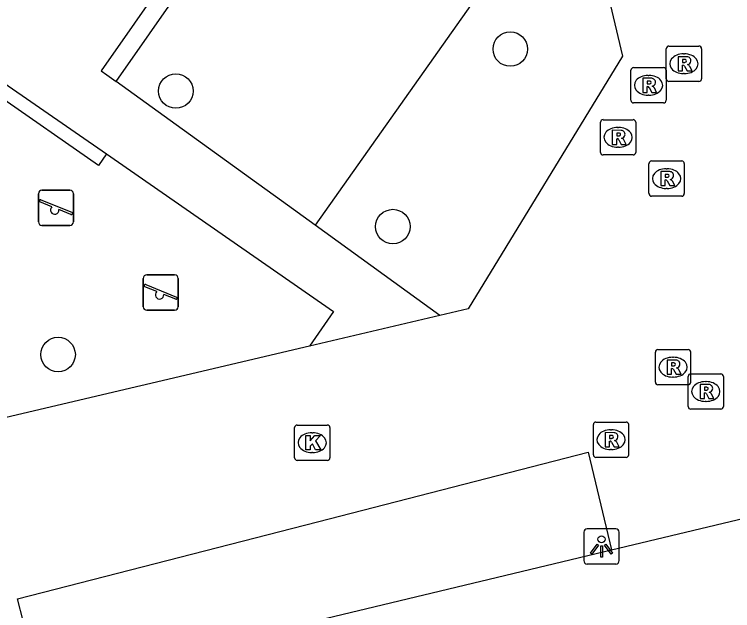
# Model space of a CAD drawing. Extents: x 158038 to 159242, y 380133 to 381214.
# Drawn here: x 158435.73 to 158456.08, y 381003.14 to 381020.02 of the extents above; entities that cross this region are included whole.
import ezdxf

# ---------------------------------------------------------------- set-up
doc = ezdxf.new("R2010")
doc.units = 0
for name, color, linetype in [('IMGEO_Boom', 7, 'Continuous'), ('IMGEO_Groenvoorziening', 7, 'Continuous'), ('IMGEO_Haag', 7, 'Continuous'), ('IMGEO_Kolk', 7, 'Continuous'), ('IMGEO_Lichtpunt', 7, 'Continuous'), ('IMGEO_Parkeervlak_open', 7, 'Continuous'), ('IMGEO_Rioolput', 7, 'Continuous'), ('IMGEO_Speelvoorziening', 7, 'Continuous'), ('IMGEO_Voetpad_open', 7, 'Continuous')]:
    doc.layers.add(name, color=color, linetype=linetype)

msp = doc.modelspace()

# ---------------------------------------------------------------- linework, layer by layer
at = {"layer": 'IMGEO_Boom'}
for centre in [(158449.782, 381019.041), (158440.303, 381017.851), (158446.454, 381014.012), (158436.966, 381010.388)]:
    msp.add_circle(centre, 0.489, dxfattribs=at)
at = {"layer": 'IMGEO_Groenvoorziening'}
msp.add_lwpolyline([(158444.953, 381028.123), (158451.072, 381023.701), (158444.25, 381014.048)], dxfattribs=at)
at = {"layer": 'IMGEO_Haag'}
for points in [[(158438.608, 381018.123), (158440.5, 381020.828), (158440.238, 381021.017), (158440.076, 381021.134)], [(158438.341, 381016.07), (158438.113, 381015.741), (158435.201, 381017.761)]]:
    msp.add_lwpolyline(points, dxfattribs=at)
at = {"layer": 'IMGEO_Kolk'}
for p, q in [((158443.669, 381007.466), (158443.669, 381008.318)), ((158443.744, 381008.392), (158444.596, 381008.392)), ((158444.67, 381008.318), (158444.67, 381007.466)), ((158444.157, 381008.172), (158444.182, 381008.172)), ((158444.18, 381007.612), (158444.155, 381007.612)), ((158444.596, 381007.392), (158443.744, 381007.392))]:
    msp.add_line(p, q, dxfattribs=at)
for points in [[(158443.669, 381007.466), (158443.669, 381008.318)], [(158443.744, 381008.392), (158444.596, 381008.392)], [(158444.67, 381008.318), (158444.67, 381007.466)], [(158443.99, 381008.092), (158444.113, 381008.092), (158444.113, 381007.941), (158444.243, 381008.092), (158444.407, 381008.092), (158444.261, 381007.941), (158444.414, 381007.692), (158444.262, 381007.692), (158444.177, 381007.856), (158444.113, 381007.789), (158444.113, 381007.692), (158443.99, 381007.692), (158443.99, 381008.092)], [(158444.596, 381007.392), (158443.744, 381007.392)]]:
    msp.add_lwpolyline(points, dxfattribs=at)
for centre, start, end in [((158443.746, 381008.316), 91.552, 178.448), ((158443.746, 381008.316), 91.552, 178.448), ((158444.594, 381008.316), 1.552, 88.448), ((158444.594, 381008.316), 1.552, 88.448), ((158443.746, 381007.468), 181.552, 268.448), ((158443.746, 381007.468), 181.552, 268.448), ((158444.594, 381007.468), 271.552, 358.448), ((158444.594, 381007.468), 271.552, 358.448)]:
    msp.add_arc(centre, 0.0765, start, end, dxfattribs=at)
for centre, major_axis, ratio, start_param, end_param in [((158444.156, 381007.892), (-0.387, 0.002), 0.722429, 4.712389, 7.853982), ((158444.181, 381007.892), (-0.39, 0.002), 0.717154, 1.570796, 4.712389)]:
    msp.add_ellipse(centre, major_axis=major_axis, ratio=ratio, start_param=start_param, end_param=end_param, dxfattribs=at)
at = {"layer": 'IMGEO_Lichtpunt'}
for p, q in [((158451.868, 381005.358), (158451.868, 381004.551)), ((158451.868, 381005.358), (158451.868, 381004.551)), ((158452.77, 381005.453), (158451.962, 381005.453)), ((158452.77, 381005.453), (158451.962, 381005.453)), ((158452.864, 381004.551), (158452.864, 381005.358)), ((158452.864, 381004.551), (158452.864, 381005.358)), ((158451.962, 381004.457), (158452.77, 381004.457)), ((158451.962, 381004.457), (158452.77, 381004.457))]:
    msp.add_line(p, q, dxfattribs=at)
for points in [[(158452.242, 381005.022), (158452.281, 381004.994), (158452.093, 381004.732), (158452.055, 381004.759), (158452.242, 381005.022)], [(158452.344, 381004.974), (158452.391, 381004.974), (158452.391, 381004.652), (158452.344, 381004.652), (158452.344, 381004.974)], [(158452.454, 381004.994), (158452.492, 381005.021), (158452.679, 381004.759), (158452.64, 381004.731), (158452.454, 381004.994)]]:
    msp.add_lwpolyline(points, dxfattribs=at)
msp.add_circle((158452.367, 381005.156), 0.0994, dxfattribs=at)
for centre, start, end in [((158451.962, 381005.358), 90, 180), ((158451.962, 381005.358), 90, 180), ((158452.77, 381005.358), 0, 90), ((158452.77, 381005.358), 0, 90), ((158451.962, 381004.551), 180, 270), ((158451.962, 381004.551), 180, 270), ((158452.77, 381004.551), 270, 0), ((158452.77, 381004.551), 270, 360)]:
    msp.add_arc(centre, 0.0946, start, end, dxfattribs=at)
at = {"layer": 'IMGEO_Parkeervlak_open'}
msp.add_lwpolyline([(158436.459, 381000.978), (158452.648, 381004.854)], dxfattribs=at)
at = {"layer": 'IMGEO_Rioolput'}
for p, q in [((158454.278, 381019.123), (158455.13, 381019.123)), ((158454.203, 381018.197), (158454.203, 381019.049)), ((158454.691, 381018.903), (158454.716, 381018.903)), ((158455.204, 381019.049), (158455.204, 381018.197)), ((158453.275, 381018.514), (158454.127, 381018.514)), ((158453.2, 381017.588), (158453.2, 381018.44)), ((158453.688, 381018.294), (158453.713, 381018.294)), ((158454.201, 381018.44), (158454.201, 381017.588)), ((158454.714, 381018.343), (158454.689, 381018.343)), ((158455.13, 381018.123), (158454.278, 381018.123)), ((158453.711, 381017.734), (158453.686, 381017.734)), ((158454.127, 381017.514), (158453.275, 381017.514)), ((158452.337, 381016.114), (158452.337, 381016.966)), ((158452.412, 381017.04), (158453.264, 381017.04)), ((158453.338, 381016.966), (158453.338, 381016.114)), ((158452.825, 381016.82), (158452.85, 381016.82)), ((158452.848, 381016.26), (158452.823, 381016.26)), ((158453.264, 381016.04), (158452.412, 381016.04)), ((158453.788, 381015.872), (158454.64, 381015.872)), ((158453.713, 381014.946), (158453.713, 381015.798)), ((158454.201, 381015.652), (158454.226, 381015.652)), ((158454.714, 381015.798), (158454.714, 381014.946)), ((158454.224, 381015.092), (158454.199, 381015.092)), ((158454.64, 381014.872), (158453.788, 381014.872)), ((158453.893, 381009.605), (158453.893, 381010.457)), ((158453.968, 381010.531), (158454.82, 381010.531)), ((158454.894, 381010.457), (158454.894, 381009.605)), ((158454.381, 381010.311), (158454.406, 381010.311)), ((158454.404, 381009.751), (158454.379, 381009.751)), ((158454.822, 381008.916), (158454.822, 381009.768)), ((158454.897, 381009.842), (158455.749, 381009.842)), ((158455.823, 381009.768), (158455.823, 381008.916)), ((158455.31, 381009.622), (158455.335, 381009.622)), ((158454.82, 381009.531), (158453.968, 381009.531)), ((158455.333, 381009.062), (158455.308, 381009.062)), ((158455.749, 381008.842), (158454.897, 381008.842)), ((158452.136, 381007.551), (158452.136, 381008.403)), ((158452.211, 381008.477), (158453.063, 381008.477)), ((158453.137, 381008.403), (158453.137, 381007.551)), ((158452.624, 381008.257), (158452.649, 381008.257)), ((158452.647, 381007.697), (158452.622, 381007.697)), ((158453.063, 381007.477), (158452.211, 381007.477))]:
    msp.add_line(p, q, dxfattribs=at)
for points in [[(158454.278, 381019.123), (158455.13, 381019.123)], [(158454.203, 381018.197), (158454.203, 381019.049)], [(158455.204, 381019.049), (158455.204, 381018.197)], [(158454.792, 381018.821), (158454.54, 381018.823), (158454.54, 381018.423)], [(158454.718, 381018.742), (158454.664, 381018.742), (158454.664, 381018.661)], [(158453.275, 381018.514), (158454.127, 381018.514)], [(158454.54, 381018.423), (158454.664, 381018.423), (158454.664, 381018.585), (158454.675, 381018.585)], [(158454.664, 381018.661), (158454.716, 381018.661)], [(158454.722, 381018.556), (158454.793, 381018.423), (158454.933, 381018.423), (158454.868, 381018.549)], [(158453.2, 381017.588), (158453.2, 381018.44)], [(158454.201, 381018.44), (158454.201, 381017.588)], [(158453.789, 381018.212), (158453.537, 381018.214), (158453.537, 381017.814)], [(158453.715, 381018.133), (158453.661, 381018.133), (158453.661, 381018.052)], [(158455.13, 381018.123), (158454.278, 381018.123)], [(158453.537, 381017.814), (158453.661, 381017.814), (158453.661, 381017.976), (158453.672, 381017.976)], [(158453.661, 381018.052), (158453.713, 381018.052)], [(158453.719, 381017.947), (158453.79, 381017.814), (158453.93, 381017.814), (158453.865, 381017.94)], [(158454.127, 381017.514), (158453.275, 381017.514)], [(158452.337, 381016.114), (158452.337, 381016.966)], [(158452.412, 381017.04), (158453.264, 381017.04)], [(158453.338, 381016.966), (158453.338, 381016.114)], [(158452.926, 381016.738), (158452.674, 381016.74), (158452.674, 381016.34)], [(158452.852, 381016.659), (158452.798, 381016.659), (158452.798, 381016.578)], [(158452.674, 381016.34), (158452.798, 381016.34), (158452.798, 381016.502), (158452.809, 381016.502)], [(158452.798, 381016.578), (158452.85, 381016.578)], [(158452.856, 381016.473), (158452.927, 381016.34), (158453.067, 381016.34), (158453.002, 381016.466)], [(158453.264, 381016.04), (158452.412, 381016.04)], [(158453.788, 381015.872), (158454.64, 381015.872)], [(158453.713, 381014.946), (158453.713, 381015.798)], [(158454.714, 381015.798), (158454.714, 381014.946)], [(158454.302, 381015.57), (158454.05, 381015.572), (158454.05, 381015.172)], [(158454.228, 381015.491), (158454.174, 381015.491), (158454.174, 381015.41)], [(158454.05, 381015.172), (158454.174, 381015.172), (158454.174, 381015.334), (158454.185, 381015.334)], [(158454.174, 381015.41), (158454.226, 381015.41)], [(158454.232, 381015.305), (158454.303, 381015.172), (158454.443, 381015.172), (158454.378, 381015.298)], [(158454.64, 381014.872), (158453.788, 381014.872)], [(158453.893, 381009.605), (158453.893, 381010.457)], [(158453.968, 381010.531), (158454.82, 381010.531)], [(158454.894, 381010.457), (158454.894, 381009.605)], [(158454.482, 381010.229), (158454.23, 381010.231), (158454.23, 381009.831)], [(158454.408, 381010.15), (158454.354, 381010.15), (158454.354, 381010.069)], [(158454.23, 381009.831), (158454.354, 381009.831), (158454.354, 381009.993), (158454.365, 381009.993)], [(158454.354, 381010.069), (158454.406, 381010.069)], [(158454.412, 381009.964), (158454.483, 381009.831), (158454.623, 381009.831), (158454.558, 381009.957)], [(158454.822, 381008.916), (158454.822, 381009.768)], [(158454.897, 381009.842), (158455.749, 381009.842)], [(158455.823, 381009.768), (158455.823, 381008.916)], [(158455.411, 381009.54), (158455.159, 381009.542), (158455.159, 381009.142)], [(158454.82, 381009.531), (158453.968, 381009.531)], [(158455.337, 381009.461), (158455.283, 381009.461), (158455.283, 381009.38)], [(158455.283, 381009.38), (158455.335, 381009.38)], [(158455.159, 381009.142), (158455.283, 381009.142), (158455.283, 381009.304), (158455.294, 381009.304)], [(158455.341, 381009.275), (158455.412, 381009.142), (158455.552, 381009.142), (158455.487, 381009.268)], [(158455.749, 381008.842), (158454.897, 381008.842)], [(158452.136, 381007.551), (158452.136, 381008.403)], [(158452.211, 381008.477), (158453.063, 381008.477)], [(158453.137, 381008.403), (158453.137, 381007.551)], [(158452.725, 381008.175), (158452.473, 381008.177), (158452.473, 381007.777)], [(158452.473, 381007.777), (158452.597, 381007.777), (158452.597, 381007.939), (158452.608, 381007.939)], [(158452.651, 381008.096), (158452.597, 381008.096), (158452.597, 381008.015)], [(158452.597, 381008.015), (158452.649, 381008.015)], [(158452.655, 381007.91), (158452.726, 381007.777), (158452.866, 381007.777), (158452.801, 381007.903)], [(158453.063, 381007.477), (158452.211, 381007.477)]]:
    msp.add_lwpolyline(points, dxfattribs=at)
for centre, radius, start, end in [((158454.28, 381019.047), 0.0765, 91.552, 178.448), ((158454.28, 381019.047), 0.0765, 91.552, 178.448), ((158455.128, 381019.047), 0.0765, 1.552, 88.448), ((158455.128, 381019.047), 0.0765, 1.552, 88.448), ((158454.724, 381018.646), 0.0964, 77.0061, 93.1865), ((158454.738, 381018.703), 0.0378, 276.6634, 79.6772), ((158454.791, 381018.711), 0.109, 350.3612, 89.416), ((158454.789, 381018.711), 0.112, 277.5842, 350.9817), ((158453.277, 381018.438), 0.0765, 91.552, 178.448), ((158453.277, 381018.438), 0.0765, 91.552, 178.448), ((158454.125, 381018.438), 0.0765, 1.552, 88.448), ((158454.125, 381018.438), 0.0765, 1.552, 88.448), ((158454.674, 381018.532), 0.0533, 26.0293, 88.6989), ((158454.7, 381018.85), 0.19, 274.7715, 282.9687), ((158454.773, 381018.496), 0.108, 29.5134, 73.7905), ((158453.721, 381018.037), 0.0964, 77.0061, 93.1865), ((158453.735, 381018.094), 0.0378, 276.6634, 79.6772), ((158453.788, 381018.102), 0.109, 350.3612, 89.416), ((158453.786, 381018.102), 0.112, 277.5842, 350.9817), ((158454.28, 381018.199), 0.0765, 181.552, 268.448), ((158454.28, 381018.199), 0.0765, 181.552, 268.448), ((158455.128, 381018.199), 0.0765, 271.552, 358.448), ((158455.128, 381018.199), 0.0765, 271.552, 358.448), ((158453.671, 381017.923), 0.0533, 26.0293, 88.6989), ((158453.697, 381018.241), 0.19, 274.7715, 282.9687), ((158453.77, 381017.887), 0.108, 29.5134, 73.7905), ((158453.277, 381017.59), 0.0765, 181.552, 268.448), ((158453.277, 381017.59), 0.0765, 181.552, 268.448), ((158454.125, 381017.59), 0.0765, 271.552, 358.448), ((158454.125, 381017.59), 0.0765, 271.552, 358.448), ((158452.414, 381016.964), 0.0765, 91.552, 178.448), ((158452.414, 381016.964), 0.0765, 91.552, 178.448), ((158453.262, 381016.964), 0.0765, 1.552, 88.448), ((158453.262, 381016.964), 0.0765, 1.552, 88.448), ((158452.858, 381016.563), 0.0964, 77.0061, 93.1865), ((158452.925, 381016.628), 0.109, 350.3612, 89.416), ((158452.808, 381016.449), 0.0533, 26.0293, 88.6989), ((158452.834, 381016.767), 0.19, 274.7715, 282.9687), ((158452.872, 381016.62), 0.0378, 276.6634, 79.6772), ((158452.923, 381016.628), 0.112, 277.5842, 350.9817), ((158452.907, 381016.413), 0.108, 29.5134, 73.7905), ((158452.414, 381016.116), 0.0765, 181.552, 268.448), ((158452.414, 381016.116), 0.0765, 181.552, 268.448), ((158453.262, 381016.116), 0.0765, 271.552, 358.448), ((158453.262, 381016.116), 0.0765, 271.552, 358.448), ((158453.79, 381015.796), 0.0765, 91.552, 178.448), ((158453.79, 381015.796), 0.0765, 91.552, 178.448), ((158454.638, 381015.796), 0.0765, 1.552, 88.448), ((158454.638, 381015.796), 0.0765, 1.552, 88.448), ((158454.234, 381015.395), 0.0964, 77.0061, 93.1865), ((158454.248, 381015.452), 0.0378, 276.6634, 79.6772), ((158454.301, 381015.46), 0.109, 350.3612, 89.416), ((158454.299, 381015.46), 0.112, 277.5842, 350.9817), ((158454.184, 381015.281), 0.0533, 26.0293, 88.6989), ((158454.21, 381015.599), 0.19, 274.7715, 282.9687), ((158454.283, 381015.245), 0.108, 29.5134, 73.7905), ((158453.79, 381014.948), 0.0765, 181.552, 268.448), ((158453.79, 381014.948), 0.0765, 181.552, 268.448), ((158454.638, 381014.948), 0.0765, 271.552, 358.448), ((158454.638, 381014.948), 0.0765, 271.552, 358.448), ((158453.97, 381010.455), 0.0765, 91.552, 178.448), ((158453.97, 381010.455), 0.0765, 91.552, 178.448), ((158454.818, 381010.455), 0.0765, 1.552, 88.448), ((158454.818, 381010.455), 0.0765, 1.552, 88.448), ((158454.414, 381010.054), 0.0964, 77.0061, 93.1865), ((158454.428, 381010.111), 0.0378, 276.6634, 79.6772), ((158454.481, 381010.119), 0.109, 350.3612, 89.416), ((158454.364, 381009.94), 0.0533, 26.0293, 88.6989), ((158454.39, 381010.258), 0.19, 274.7715, 282.9687), ((158454.479, 381010.119), 0.112, 277.5842, 350.9817), ((158454.463, 381009.904), 0.108, 29.5134, 73.7905), ((158454.899, 381009.766), 0.0765, 91.552, 178.448), ((158454.899, 381009.766), 0.0765, 91.552, 178.448), ((158455.747, 381009.766), 0.0765, 1.552, 88.448), ((158455.747, 381009.766), 0.0765, 1.552, 88.448), ((158453.97, 381009.607), 0.0765, 181.552, 268.448), ((158453.97, 381009.607), 0.0765, 181.552, 268.448), ((158454.818, 381009.607), 0.0765, 271.552, 358.448), ((158454.818, 381009.607), 0.0765, 271.552, 358.448), ((158455.41, 381009.43), 0.109, 350.3612, 89.416), ((158455.319, 381009.569), 0.19, 274.7715, 282.9687), ((158455.343, 381009.365), 0.0964, 77.0061, 93.1865), ((158455.357, 381009.422), 0.0378, 276.6634, 79.6772), ((158455.408, 381009.43), 0.112, 277.5842, 350.9817), ((158455.293, 381009.251), 0.0533, 26.0293, 88.6989), ((158455.392, 381009.215), 0.108, 29.5134, 73.7905), ((158454.899, 381008.918), 0.0765, 181.552, 268.448), ((158454.899, 381008.918), 0.0765, 181.552, 268.448), ((158455.747, 381008.918), 0.0765, 271.552, 358.448), ((158455.747, 381008.918), 0.0765, 271.552, 358.448), ((158452.213, 381008.401), 0.0765, 91.552, 178.448), ((158452.213, 381008.401), 0.0765, 91.552, 178.448), ((158453.061, 381008.401), 0.0765, 1.552, 88.448), ((158453.061, 381008.401), 0.0765, 1.552, 88.448), ((158452.724, 381008.065), 0.109, 350.3612, 89.416), ((158452.607, 381007.886), 0.0533, 26.0293, 88.6989), ((158452.633, 381008.204), 0.19, 274.7715, 282.9687), ((158452.657, 381008), 0.0964, 77.0061, 93.1865), ((158452.671, 381008.057), 0.0378, 276.6634, 79.6772), ((158452.722, 381008.065), 0.112, 277.5842, 350.9817), ((158452.706, 381007.85), 0.108, 29.5134, 73.7905), ((158452.213, 381007.553), 0.0765, 181.552, 268.448), ((158452.213, 381007.553), 0.0765, 181.552, 268.448), ((158453.061, 381007.553), 0.0765, 271.552, 358.448), ((158453.061, 381007.553), 0.0765, 271.552, 358.448)]:
    msp.add_arc(centre, radius, start, end, dxfattribs=at)
for centre, major_axis, ratio, start_param, end_param in [((158454.69, 381018.623), (-0.387, 0.002), 0.722429, 4.712389, 7.853982), ((158454.715, 381018.623), (-0.39, 0.002), 0.717154, 1.570796, 4.712389), ((158453.687, 381018.014), (-0.387, 0.002), 0.722429, 4.712389, 7.853982), ((158453.712, 381018.014), (-0.39, 0.002), 0.717154, 1.570796, 4.712389), ((158452.824, 381016.54), (-0.387, 0.002), 0.722429, 4.712389, 7.853982), ((158452.849, 381016.54), (-0.39, 0.002), 0.717154, 1.570796, 4.712389), ((158454.2, 381015.372), (-0.387, 0.002), 0.722429, 4.712389, 7.853982), ((158454.225, 381015.372), (-0.39, 0.002), 0.717154, 1.570796, 4.712389), ((158454.38, 381010.031), (-0.387, 0.002), 0.722429, 4.712389, 7.853982), ((158454.405, 381010.031), (-0.39, 0.002), 0.717154, 1.570796, 4.712389), ((158455.309, 381009.342), (-0.387, 0.002), 0.722429, 4.712389, 7.853982), ((158455.334, 381009.342), (-0.39, 0.002), 0.717154, 1.570796, 4.712389), ((158452.623, 381007.977), (-0.387, 0.002), 0.722429, 4.712389, 7.853982), ((158452.648, 381007.977), (-0.39, 0.002), 0.717154, 1.570796, 4.712389)]:
    msp.add_ellipse(centre, major_axis=major_axis, ratio=ratio, start_param=start_param, end_param=end_param, dxfattribs=at)
at = {"layer": 'IMGEO_Speelvoorziening'}
for p, q in [((158436.509, 381015.044), (158437.299, 381015.044)), ((158437.299, 381015.044), (158436.509, 381015.044)), ((158436.409, 381014.144), (158436.409, 381014.944)), ((158436.409, 381014.944), (158436.409, 381014.144)), ((158437.399, 381014.944), (158437.399, 381014.144)), ((158437.399, 381014.144), (158437.399, 381014.944)), ((158436.792, 381014.572), (158436.453, 381014.709)), ((158436.478, 381014.769), (158437.354, 381014.416)), ((158437.33, 381014.356), (158436.99, 381014.493)), ((158437.299, 381014.044), (158436.509, 381014.044)), ((158436.509, 381014.044), (158437.299, 381014.044)), ((158439.48, 381012.643), (158440.27, 381012.643)), ((158440.27, 381012.643), (158439.48, 381012.643)), ((158439.38, 381011.743), (158439.38, 381012.543)), ((158439.38, 381012.543), (158439.38, 381011.743)), ((158440.37, 381012.543), (158440.37, 381011.743)), ((158440.37, 381011.743), (158440.37, 381012.543)), ((158439.763, 381012.171), (158439.424, 381012.308)), ((158439.449, 381012.368), (158440.325, 381012.015)), ((158440.301, 381011.955), (158439.961, 381012.092)), ((158440.27, 381011.643), (158439.48, 381011.643)), ((158439.48, 381011.643), (158440.27, 381011.643))]:
    msp.add_line(p, q, dxfattribs=at)
for centre, radius, start, end in [((158436.509, 381014.944), 0.1, 90, 180), ((158436.509, 381014.944), 0.1, 90, 180), ((158437.299, 381014.944), 0.1, 0, 90), ((158437.299, 381014.944), 0.1, 360, 90), ((158436.466, 381014.739), 0.0327, 68.078, 248.078), ((158436.871, 381014.482), 0.12, 130.9928, 5.1632), ((158437.342, 381014.386), 0.0327, 248.078, 68.078), ((158436.509, 381014.144), 0.1, 180, 270), ((158436.509, 381014.144), 0.1, 180, 270), ((158437.299, 381014.144), 0.1, 270, 0), ((158437.299, 381014.144), 0.1, 270, 0), ((158439.48, 381012.543), 0.1, 90, 180), ((158439.48, 381012.543), 0.1, 90, 180), ((158440.27, 381012.543), 0.1, 0, 90), ((158440.27, 381012.543), 0.1, 360, 90), ((158439.437, 381012.338), 0.0327, 68.078, 248.078), ((158439.842, 381012.081), 0.12, 130.9928, 5.1632), ((158440.313, 381011.985), 0.0327, 248.078, 68.078), ((158439.48, 381011.743), 0.1, 180, 270), ((158439.48, 381011.743), 0.1, 180, 270), ((158440.27, 381011.743), 0.1, 270, 0), ((158440.27, 381011.743), 0.1, 270, 0)]:
    msp.add_arc(centre, radius, start, end, dxfattribs=at)
at = {"layer": 'IMGEO_Voetpad_open'}
for points in [[(158450.876, 381027.649), (158452.967, 381018.839), (158448.591, 381011.684), (158447.784, 381011.494)], [(158440.076, 381021.134), (158438.188, 381018.427), (158438.35, 381018.31), (158438.608, 381018.123)], [(158435.201, 381017.761), (158435.317, 381017.925), (158435.432, 381018.088), (158438.341, 381016.07)], [(158444.25, 381014.048), (158443.294, 381014.739), (158442.416, 381015.373), (158438.608, 381018.123)], [(158438.341, 381016.07), (158444.77, 381011.61), (158444.087, 381010.626)], [(158447.784, 381011.494), (158444.25, 381014.048)], [(158447.784, 381011.494), (158444.087, 381010.626)], [(158444.087, 381010.626), (158429.737, 381007.253), (158428.983, 381007.076)], [(158436.459, 381000.978), (158435.818, 381003.473), (158444.317, 381005.654), (158451.986, 381007.621), (158452.648, 381004.854)], [(158452.648, 381004.854), (158457.914, 381006.115)]]:
    msp.add_lwpolyline(points, dxfattribs=at)

doc.saveas('drawing.dxf')
